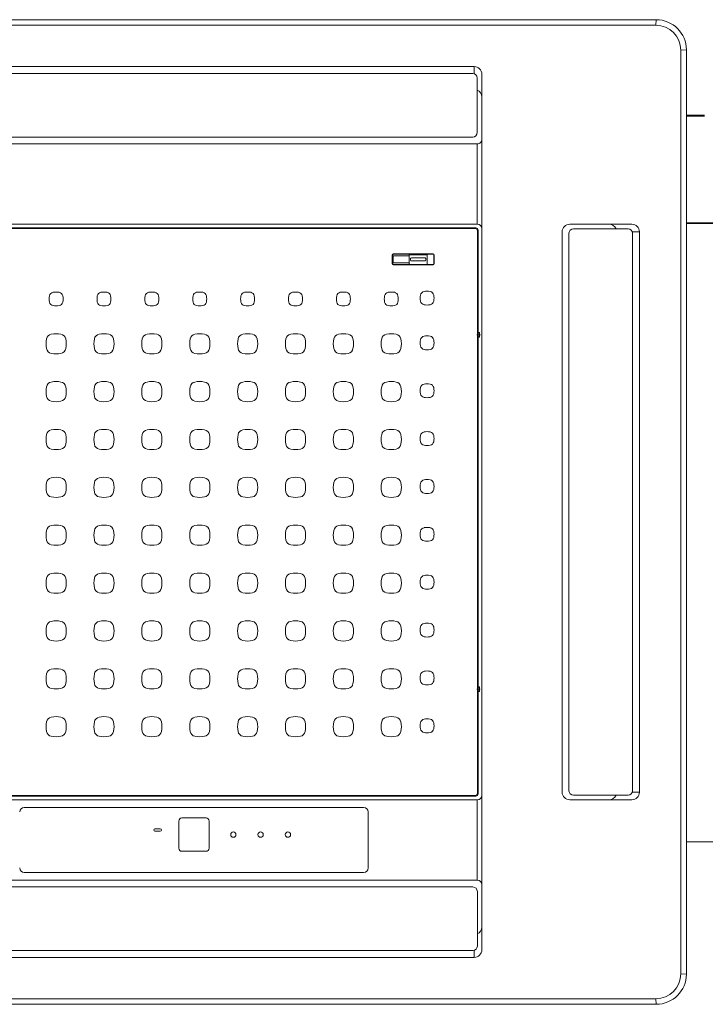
# Model space of a CAD drawing. Header units: inches. Extents: x 382808 to 408593, y -18409 to -9482.
# Tile 428 of 438: x 406678 to 406724, y -15521 to -15456. Entities that reach past the tile are written whole.
import ezdxf

# ---------------------------------------------------------------- set-up
doc = ezdxf.new("R2010")
doc.units = ezdxf.units.IN
doc.header["$LTSCALE"] = 2
doc.header["$MEASUREMENT"] = 0
for name, pattern in [('CENTERLINE', [30, 24, -1.5, 3, -1.5]), ('DASHED', [0.75, 0.5, -0.25]), ('TRIPLE_DASHED', [144.638884, 52.916665, -21.166666, 14.111111, -21.166666, 14.111111, -21.166666])]:
    doc.linetypes.add(name, pattern=pattern)
doc.layers.add('z -CO', color=7, linetype='CONTINUOUS', lineweight=40)

msp = doc.modelspace()

# ---------------------------------------------------------------- linework, layer by layer
at = {"layer": 'z -CO', "color": 7, "linetype": 'Continuous', "lineweight": 15}
for p, q in [((406720.324, -15455.865), (406659.324, -15455.865)), ((406659.324, -15455.865), (406720.324, -15455.865)), ((406659.324, -15455.865), (406720.324, -15455.865)), ((406659.334, -15456.235), (406720.315, -15456.235)), ((406720.315, -15456.235), (406720.324, -15455.865)), ((406721.955, -15457.875), (406722.324, -15457.865)), ((406721.955, -15457.875), (406721.955, -15518.856)), ((406722.324, -15457.865), (406722.324, -15518.865)), ((406721.955, -15518.856), (406722.324, -15518.865)), ((406720.315, -15520.496), (406659.334, -15520.496)), ((406720.315, -15520.496), (406720.324, -15520.865)), ((406720.324, -15520.865), (406659.324, -15520.865))]:
    msp.add_line(p, q, dxfattribs=at)
at = {"layer": 'z -CO', "color": 7, "linetype": 'Continuous', "lineweight": 5}
for p, q in [((406708.324, -15458.965), (406671.327, -15458.965)), ((406671.424, -15459.415), (406708.224, -15459.415)), ((406708.324, -15459.432), (406708.324, -15458.965)), ((406708.824, -15460.965), (406708.824, -15459.465)), ((406708.524, -15459.715), (406708.524, -15463.315)), ((406708.824, -15463.565), (406708.824, -15460.965)), ((406708.524, -15464.065), (406671.124, -15464.065)), ((406671.424, -15463.615), (406708.224, -15463.615)), ((406708.524, -15469.365), (406708.524, -15464.065)), ((406708.824, -15463.765), (406708.824, -15463.565)), ((406708.824, -15469.665), (406708.824, -15463.765)), ((406708.524, -15469.365), (406671.124, -15469.365)), ((406671.224, -15469.615), (406708.424, -15469.615)), ((406671.266, -15469.657), (406708.382, -15469.657)), ((406708.532, -15506.923), (406708.532, -15469.807)), ((406708.574, -15476.515), (406708.574, -15469.765)), ((406708.824, -15507.065), (406708.824, -15469.665)), ((406714.124, -15469.865), (406714.124, -15506.865)), ((406714.574, -15506.765), (406714.574, -15469.965)), ((406718.724, -15469.365), (406714.624, -15469.365)), ((406714.874, -15469.665), (406718.474, -15469.665)), ((406718.774, -15469.865), (406719.224, -15469.865)), ((406718.774, -15506.765), (406718.774, -15469.965)), ((406719.224, -15469.865), (406719.224, -15506.865)), ((406702.902, -15471.405), (406702.902, -15471.975)), ((406702.924, -15471.405), (406702.924, -15471.975)), ((406705.614, -15471.333), (406702.974, -15471.333)), ((406705.614, -15471.355), (406702.974, -15471.355)), ((406702.974, -15471.465), (406702.974, -15471.915)), ((406704.024, -15471.465), (406702.974, -15471.465)), ((406704.024, -15471.915), (406702.974, -15471.915)), ((406704.024, -15472.025), (406704.024, -15471.355)), ((406705.174, -15471.38), (406704.074, -15471.38)), ((406704.124, -15471.74), (406704.124, -15471.64)), ((406705.074, -15471.59), (406704.174, -15471.59)), ((406705.074, -15471.79), (406704.174, -15471.79)), ((406705.124, -15471.74), (406705.124, -15471.64)), ((406705.224, -15472.025), (406705.224, -15471.355)), ((406705.664, -15471.405), (406705.664, -15471.975)), ((406705.686, -15471.405), (406705.686, -15471.975)), ((406705.614, -15472.025), (406702.974, -15472.025)), ((406705.614, -15472.047), (406702.974, -15472.047)), ((406705.174, -15472.02), (406704.074, -15472.02)), ((406708.556, -15476.533), (406708.574, -15476.515)), ((406708.556, -15476.533), (406708.656, -15476.533)), ((406708.556, -15476.797), (406708.556, -15476.533)), ((406708.556, -15476.797), (406708.656, -15476.797)), ((406708.574, -15476.815), (406708.556, -15476.797)), ((406708.574, -15476.515), (406708.674, -15476.515)), ((406708.574, -15499.915), (406708.574, -15476.815)), ((406708.574, -15476.815), (406708.674, -15476.815)), ((406708.674, -15476.515), (406708.656, -15476.533)), ((406708.656, -15476.797), (406708.656, -15476.533)), ((406708.656, -15476.797), (406708.674, -15476.815)), ((406708.674, -15476.815), (406708.674, -15476.515)), ((406708.574, -15499.915), (406708.556, -15499.933)), ((406708.556, -15499.933), (406708.556, -15500.197)), ((406708.556, -15499.933), (406708.656, -15499.933)), ((406708.556, -15500.197), (406708.656, -15500.197)), ((406708.556, -15500.197), (406708.574, -15500.215)), ((406708.574, -15499.915), (406708.674, -15499.915)), ((406708.574, -15500.215), (406708.674, -15500.215)), ((406708.574, -15506.965), (406708.574, -15500.215)), ((406708.656, -15499.933), (406708.674, -15499.915)), ((406708.656, -15499.933), (406708.656, -15500.197)), ((406708.674, -15500.215), (406708.656, -15500.197)), ((406708.674, -15499.915), (406708.674, -15500.215)), ((406718.774, -15506.865), (406719.224, -15506.865)), ((406708.103, -15507.365), (406671.124, -15507.365)), ((406671.224, -15507.115), (406708.424, -15507.115)), ((406671.266, -15507.073), (406708.382, -15507.073)), ((406679.324, -15507.107), (406700.324, -15507.107)), ((406708.524, -15507.365), (406708.103, -15507.365)), ((406708.524, -15507.365), (406708.524, -15512.665)), ((406708.824, -15507.065), (406708.824, -15512.965)), ((406718.724, -15507.365), (406714.624, -15507.365)), ((406714.874, -15507.065), (406718.474, -15507.065)), ((406678.624, -15507.865), (406701.024, -15507.865)), ((406701.324, -15508.165), (406701.324, -15511.865)), ((406688.824, -15510.565), (406688.824, -15508.765)), ((406689.024, -15508.565), (406690.624, -15508.565)), ((406690.824, -15508.765), (406690.824, -15510.565)), ((406687.249, -15509.29), (406687.599, -15509.29)), ((406687.599, -15509.44), (406687.249, -15509.44)), ((406690.624, -15510.765), (406689.024, -15510.765)), ((406701.024, -15512.165), (406678.624, -15512.165)), ((406708.524, -15512.665), (406671.126, -15512.665)), ((406671.426, -15513.12), (406708.226, -15513.12)), ((406708.526, -15513.42), (406708.526, -15517.02)), ((406708.824, -15517.265), (406708.824, -15512.965)), ((406671.426, -15517.32), (406708.226, -15517.32)), ((406708.324, -15517.304), (406708.324, -15517.765)), ((406708.324, -15517.765), (406671.327, -15517.765))]:
    msp.add_line(p, q, dxfattribs=at)
at = {"layer": 'z -CO', "linetype": 'DASHED', "ltscale": 15}
msp.add_line((406971.023, -15461.222), (406722.324, -15462.212), dxfattribs=at)
at = {"layer": 'z -CO', "ltscale": 2}
msp.add_line((406973.964, -15468.322), (406722.324, -15469.312), dxfattribs=at)
at = {"layer": 'z -CO', "color": 7, "linetype": 'CENTERLINE', "lineweight": 5}
for p, q in [((406708.726, -15476.665), (406708.49, -15476.665)), ((406708.718, -15500.065), (406708.482, -15500.065))]:
    msp.add_line(p, q, dxfattribs=at)
at = {"layer": 'z -CO', "linetype": 'TRIPLE_DASHED', "lineweight": 20, "ltscale": 0.1}
msp.add_line((406722.324, -15510.135), (407131.367, -15510.135), dxfattribs=at)
at = {"layer": 'z -CO', "color": 7, "linetype": 'Continuous', "lineweight": 5}
for centre in [(406692.424, -15509.665), (406694.224, -15509.665), (406696.024, -15509.665)]:
    msp.add_circle(centre, 0.175, dxfattribs=at)
at = {"layer": 'z -CO', "color": 7, "linetype": 'Continuous', "lineweight": 15}
for centre, radius, start, end in [((406720.315, -15457.875), 1.64, 0, 90), ((406720.324, -15457.865), 2, 0, 90), ((406720.315, -15518.856), 1.64, 270, 0), ((406720.324, -15518.865), 2, 270.00002, 0)]:
    msp.add_arc(centre, radius, start, end, dxfattribs=at)
at = {"layer": 'z -CO', "color": 7, "linetype": 'Continuous', "lineweight": 5}
for centre, radius, start, end in [((406708.224, -15459.715), 0.3, 0, 90), ((406708.324, -15459.465), 0.5, 0, 89.99998), ((406708.324, -15460.965), 0.5, 0, 66.40684), ((406708.224, -15463.315), 0.3, 270, 0), ((406708.524, -15463.765), 0.3, 269.99998, 0), ((406708.382, -15469.807), 0.15, 0, 90), ((406708.424, -15469.765), 0.15, 0, 90), ((406708.524, -15469.665), 0.3, 0, 90), ((406714.624, -15469.865), 0.5, 90, 180), ((406714.874, -15469.965), 0.3, 90, 180), ((406717.224, -15469.865), 0.5, 23.57818, 90), ((406718.474, -15469.965), 0.3, 0, 90), ((406718.724, -15469.865), 0.5, 0, 90), ((406702.974, -15471.405), 0.072, 90, 180), ((406702.974, -15471.405), 0.05, 90, 180), ((406704.074, -15471.43), 0.05, 90, 180), ((406704.174, -15471.64), 0.05, 90, 180), ((406704.174, -15471.74), 0.05, 180, 270), ((406705.074, -15471.64), 0.05, 0, 90), ((406705.074, -15471.74), 0.05, 270, 0), ((406705.174, -15471.43), 0.05, 0, 90), ((406705.614, -15471.405), 0.072, 0, 90), ((406705.614, -15471.405), 0.05, 0, 90), ((406702.974, -15471.975), 0.072, 180, 270), ((406702.974, -15471.975), 0.05, 180, 270), ((406704.074, -15471.97), 0.05, 180, 270), ((406705.174, -15471.97), 0.05, 270, 0), ((406705.614, -15471.975), 0.05, 270, 0), ((406705.614, -15471.975), 0.072, 270, 0), ((406680.581, -15474.157), 0.3, 101.20264, 168.79736), ((406680.727, -15474.892), 1.05, 78.79736, 101.20264), ((406680.872, -15474.157), 0.3, 11.20264, 78.79736), ((406683.741, -15474.157), 0.3, 101.20264, 168.79736), ((406683.887, -15474.892), 1.05, 78.79736, 101.20264), ((406684.032, -15474.157), 0.3, 11.20264, 78.79736), ((406686.901, -15474.157), 0.3, 101.20264, 168.79736), ((406687.047, -15474.892), 1.05, 78.79736, 101.20264), ((406687.192, -15474.157), 0.3, 11.20264, 78.79736), ((406690.061, -15474.157), 0.3, 101.20264, 168.79736), ((406690.207, -15474.892), 1.05, 78.79736, 101.20264), ((406690.352, -15474.157), 0.3, 11.20264, 78.79736), ((406693.221, -15474.157), 0.3, 101.20264, 168.79736), ((406693.367, -15474.892), 1.05, 78.79736, 101.20264), ((406693.512, -15474.157), 0.3, 11.20264, 78.79736), ((406696.381, -15474.157), 0.3, 101.20264, 168.79736), ((406696.527, -15474.892), 1.05, 78.79736, 101.20264), ((406696.672, -15474.157), 0.3, 11.20264, 78.79736), ((406699.541, -15474.157), 0.3, 101.20264, 168.79736), ((406699.687, -15474.892), 1.05, 78.79736, 101.20264), ((406699.832, -15474.157), 0.3, 11.20264, 78.79736), ((406702.701, -15474.157), 0.3, 101.20264, 168.79736), ((406702.847, -15474.892), 1.05, 78.79736, 101.20264), ((406702.992, -15474.157), 0.3, 11.20264, 78.79736), ((406705.066, -15474.099), 0.3, 101.20264, 168.79736), ((406705.211, -15474.834), 1.05, 78.79736, 101.20264), ((406705.357, -15474.099), 0.3, 11.20264, 78.79736), ((406681.317, -15474.302), 1.05, 168.79736, 191.20264), ((406680.581, -15474.448), 0.3, 191.20264, 258.79736), ((406680.872, -15474.448), 0.3, 281.20264, 348.79736), ((406680.137, -15474.302), 1.05, 348.79736, 11.20264), ((406684.477, -15474.302), 1.05, 168.79736, 191.20264), ((406683.741, -15474.448), 0.3, 191.20264, 258.79736), ((406684.032, -15474.448), 0.3, 281.20264, 348.79736), ((406683.297, -15474.302), 1.05, 348.79736, 11.20264), ((406687.637, -15474.302), 1.05, 168.79736, 191.20264), ((406686.901, -15474.448), 0.3, 191.20264, 258.79736), ((406687.192, -15474.448), 0.3, 281.20264, 348.79736), ((406686.457, -15474.302), 1.05, 348.79736, 11.20264), ((406690.797, -15474.302), 1.05, 168.79736, 191.20264), ((406690.061, -15474.448), 0.3, 191.20264, 258.79736), ((406690.352, -15474.448), 0.3, 281.20264, 348.79736), ((406689.617, -15474.302), 1.05, 348.79736, 11.20264), ((406693.957, -15474.302), 1.05, 168.79736, 191.20264), ((406693.221, -15474.448), 0.3, 191.20264, 258.79736), ((406693.512, -15474.448), 0.3, 281.20264, 348.79736), ((406692.777, -15474.302), 1.05, 348.79736, 11.20264), ((406697.117, -15474.302), 1.05, 168.79736, 191.20264), ((406696.381, -15474.448), 0.3, 191.20264, 258.79736), ((406696.672, -15474.448), 0.3, 281.20264, 348.79736), ((406695.937, -15474.302), 1.05, 348.79736, 11.20264), ((406700.277, -15474.302), 1.05, 168.79736, 191.20264), ((406699.541, -15474.448), 0.3, 191.20264, 258.79736), ((406699.832, -15474.448), 0.3, 281.20264, 348.79736), ((406699.097, -15474.302), 1.05, 348.79736, 11.20264), ((406703.437, -15474.302), 1.05, 168.79736, 191.20264), ((406702.701, -15474.448), 0.3, 191.20264, 258.79736), ((406702.992, -15474.448), 0.3, 281.20264, 348.79736), ((406702.257, -15474.302), 1.05, 348.79736, 11.20264), ((406705.801, -15474.244), 1.05, 168.79736, 191.20264), ((406705.066, -15474.39), 0.3, 191.20264, 258.79736), ((406705.357, -15474.39), 0.3, 281.20264, 348.79736), ((406704.621, -15474.244), 1.05, 348.79736, 11.20264), ((406680.727, -15473.712), 1.05, 258.79736, 281.20264), ((406683.887, -15473.712), 1.05, 258.79736, 281.20264), ((406687.047, -15473.712), 1.05, 258.79736, 281.20264), ((406690.207, -15473.712), 1.05, 258.79736, 281.20264), ((406693.367, -15473.712), 1.05, 258.79736, 281.20264), ((406696.527, -15473.712), 1.05, 258.79736, 281.20264), ((406699.687, -15473.712), 1.05, 258.79736, 281.20264), ((406702.847, -15473.712), 1.05, 258.79736, 281.20264), ((406705.211, -15473.654), 1.05, 258.79736, 281.20264), ((406681.708, -15477.257), 1.646, 168.83023, 191.16977), ((406680.485, -15477.016), 0.4, 101.16977, 168.83023), ((406680.727, -15478.239), 1.646, 78.83023, 101.16977), ((406680.968, -15477.016), 0.4, 11.16977, 78.83023), ((406679.745, -15477.257), 1.646, 348.83023, 11.16977), ((406684.868, -15477.257), 1.646, 168.83023, 191.16977), ((406683.645, -15477.016), 0.4, 101.16977, 168.83023), ((406683.887, -15478.239), 1.646, 78.83023, 101.16977), ((406684.128, -15477.016), 0.4, 11.16977, 78.83023), ((406682.905, -15477.257), 1.646, 348.83023, 11.16977), ((406688.028, -15477.257), 1.646, 168.83023, 191.16977), ((406686.805, -15477.016), 0.4, 101.16977, 168.83023), ((406687.047, -15478.239), 1.646, 78.83023, 101.16977), ((406687.288, -15477.016), 0.4, 11.16977, 78.83023), ((406686.065, -15477.257), 1.646, 348.83023, 11.16977), ((406691.188, -15477.257), 1.646, 168.83023, 191.16977), ((406689.965, -15477.016), 0.4, 101.16977, 168.83023), ((406690.207, -15478.239), 1.646, 78.83023, 101.16977), ((406690.448, -15477.016), 0.4, 11.16977, 78.83023), ((406689.225, -15477.257), 1.646, 348.83023, 11.16977), ((406694.348, -15477.257), 1.646, 168.83023, 191.16977), ((406693.125, -15477.016), 0.4, 101.16977, 168.83023), ((406693.367, -15478.239), 1.646, 78.83023, 101.16977), ((406693.608, -15477.016), 0.4, 11.16977, 78.83023), ((406692.385, -15477.257), 1.646, 348.83023, 11.16977), ((406697.508, -15477.257), 1.646, 168.83023, 191.16977), ((406696.285, -15477.016), 0.4, 101.16977, 168.83023), ((406696.527, -15478.239), 1.646, 78.83023, 101.16977), ((406696.768, -15477.016), 0.4, 11.16977, 78.83023), ((406695.545, -15477.257), 1.646, 348.83023, 11.16977), ((406700.668, -15477.257), 1.646, 168.83023, 191.16977), ((406699.445, -15477.016), 0.4, 101.16977, 168.83023), ((406699.687, -15478.239), 1.646, 78.83023, 101.16977), ((406699.928, -15477.016), 0.4, 11.16977, 78.83023), ((406698.705, -15477.257), 1.646, 348.83023, 11.16977), ((406703.828, -15477.257), 1.646, 168.83023, 191.16977), ((406702.605, -15477.016), 0.4, 101.16977, 168.83023), ((406702.847, -15478.239), 1.646, 78.83023, 101.16977), ((406703.088, -15477.016), 0.4, 11.16977, 78.83023), ((406701.865, -15477.257), 1.646, 348.83023, 11.16977), ((406705.801, -15477.199), 1.05, 168.79736, 191.20264), ((406705.066, -15477.054), 0.3, 101.20264, 168.79736), ((406705.211, -15477.789), 1.05, 78.79736, 101.20264), ((406705.357, -15477.054), 0.3, 11.20264, 78.79736), ((406704.621, -15477.199), 1.05, 348.79736, 11.20264), ((406680.485, -15477.499), 0.4, 191.16977, 258.83023), ((406680.968, -15477.499), 0.4, 281.16977, 348.83023), ((406683.645, -15477.499), 0.4, 191.16977, 258.83023), ((406684.128, -15477.499), 0.4, 281.16977, 348.83023), ((406686.805, -15477.499), 0.4, 191.16977, 258.83023), ((406687.288, -15477.499), 0.4, 281.16977, 348.83023), ((406689.965, -15477.499), 0.4, 191.16977, 258.83023), ((406690.448, -15477.499), 0.4, 281.16977, 348.83023), ((406693.125, -15477.499), 0.4, 191.16977, 258.83023), ((406693.608, -15477.499), 0.4, 281.16977, 348.83023), ((406696.285, -15477.499), 0.4, 191.16977, 258.83023), ((406696.768, -15477.499), 0.4, 281.16977, 348.83023), ((406699.445, -15477.499), 0.4, 191.16977, 258.83023), ((406699.928, -15477.499), 0.4, 281.16977, 348.83023), ((406702.605, -15477.499), 0.4, 191.16977, 258.83023), ((406703.088, -15477.499), 0.4, 281.16977, 348.83023), ((406705.066, -15477.345), 0.3, 191.20264, 258.79736), ((406705.211, -15476.609), 1.05, 258.79736, 281.20264), ((406705.357, -15477.345), 0.3, 281.20264, 348.79736), ((406680.727, -15476.276), 1.646, 258.83023, 281.16977), ((406683.887, -15476.276), 1.646, 258.83023, 281.16977), ((406687.047, -15476.276), 1.646, 258.83023, 281.16977), ((406690.207, -15476.276), 1.646, 258.83023, 281.16977), ((406693.367, -15476.276), 1.646, 258.83023, 281.16977), ((406696.527, -15476.276), 1.646, 258.83023, 281.16977), ((406699.687, -15476.276), 1.646, 258.83023, 281.16977), ((406702.847, -15476.276), 1.646, 258.83023, 281.16977), ((406680.727, -15481.399), 1.646, 78.83023, 101.16977), ((406683.887, -15481.399), 1.646, 78.83023, 101.16977), ((406687.047, -15481.399), 1.646, 78.83023, 101.16977), ((406690.207, -15481.399), 1.646, 78.83023, 101.16977), ((406693.367, -15481.399), 1.646, 78.83023, 101.16977), ((406696.527, -15481.399), 1.646, 78.83023, 101.16977), ((406699.687, -15481.399), 1.646, 78.83023, 101.16977), ((406702.847, -15481.399), 1.646, 78.83023, 101.16977), ((406681.708, -15480.417), 1.646, 168.83023, 191.16977), ((406680.485, -15480.176), 0.4, 101.16977, 168.83023), ((406680.968, -15480.176), 0.4, 11.16977, 78.83023), ((406679.745, -15480.417), 1.646, 348.83023, 11.16977), ((406684.868, -15480.417), 1.646, 168.83023, 191.16977), ((406683.645, -15480.176), 0.4, 101.16977, 168.83023), ((406684.128, -15480.176), 0.4, 11.16977, 78.83023), ((406682.905, -15480.417), 1.646, 348.83023, 11.16977), ((406688.028, -15480.417), 1.646, 168.83023, 191.16977), ((406686.805, -15480.176), 0.4, 101.16977, 168.83023), ((406687.288, -15480.176), 0.4, 11.16977, 78.83023), ((406686.065, -15480.417), 1.646, 348.83023, 11.16977), ((406691.188, -15480.417), 1.646, 168.83023, 191.16977), ((406689.965, -15480.176), 0.4, 101.16977, 168.83023), ((406690.448, -15480.176), 0.4, 11.16977, 78.83023), ((406689.225, -15480.417), 1.646, 348.83023, 11.16977), ((406694.348, -15480.417), 1.646, 168.83023, 191.16977), ((406693.125, -15480.176), 0.4, 101.16977, 168.83023), ((406693.608, -15480.176), 0.4, 11.16977, 78.83023), ((406692.385, -15480.417), 1.646, 348.83023, 11.16977), ((406697.508, -15480.417), 1.646, 168.83023, 191.16977), ((406696.285, -15480.176), 0.4, 101.16977, 168.83023), ((406696.768, -15480.176), 0.4, 11.16977, 78.83023), ((406695.545, -15480.417), 1.646, 348.83023, 11.16977), ((406700.668, -15480.417), 1.646, 168.83023, 191.16977), ((406699.445, -15480.176), 0.4, 101.16977, 168.83023), ((406699.928, -15480.176), 0.4, 11.16977, 78.83023), ((406698.705, -15480.417), 1.646, 348.83023, 11.16977), ((406703.828, -15480.417), 1.646, 168.83023, 191.16977), ((406702.605, -15480.176), 0.4, 101.16977, 168.83023), ((406703.088, -15480.176), 0.4, 11.16977, 78.83023), ((406701.865, -15480.417), 1.646, 348.83023, 11.16977), ((406705.801, -15480.359), 1.05, 168.79736, 191.20264), ((406705.066, -15480.214), 0.3, 101.20264, 168.79736), ((406705.211, -15480.949), 1.05, 78.79736, 101.20264), ((406705.357, -15480.214), 0.3, 11.20264, 78.79736), ((406704.621, -15480.359), 1.05, 348.79736, 11.20264), ((406680.485, -15480.659), 0.4, 191.16977, 258.83023), ((406680.727, -15479.436), 1.646, 258.83023, 281.16977), ((406680.968, -15480.659), 0.4, 281.16977, 348.83023), ((406683.645, -15480.659), 0.4, 191.16977, 258.83023), ((406683.887, -15479.436), 1.646, 258.83023, 281.16977), ((406684.128, -15480.659), 0.4, 281.16977, 348.83023), ((406686.805, -15480.659), 0.4, 191.16977, 258.83023), ((406687.047, -15479.436), 1.646, 258.83023, 281.16977), ((406687.288, -15480.659), 0.4, 281.16977, 348.83023), ((406689.965, -15480.659), 0.4, 191.16977, 258.83023), ((406690.207, -15479.436), 1.646, 258.83023, 281.16977), ((406690.448, -15480.659), 0.4, 281.16977, 348.83023), ((406693.125, -15480.659), 0.4, 191.16977, 258.83023), ((406693.367, -15479.436), 1.646, 258.83023, 281.16977), ((406693.608, -15480.659), 0.4, 281.16977, 348.83023), ((406696.285, -15480.659), 0.4, 191.16977, 258.83023), ((406696.527, -15479.436), 1.646, 258.83023, 281.16977), ((406696.768, -15480.659), 0.4, 281.16977, 348.83023), ((406699.445, -15480.659), 0.4, 191.16977, 258.83023), ((406699.687, -15479.436), 1.646, 258.83023, 281.16977), ((406699.928, -15480.659), 0.4, 281.16977, 348.83023), ((406702.605, -15480.659), 0.4, 191.16977, 258.83023), ((406702.847, -15479.436), 1.646, 258.83023, 281.16977), ((406703.088, -15480.659), 0.4, 281.16977, 348.83023), ((406705.066, -15480.505), 0.3, 191.20264, 258.79736), ((406705.211, -15479.769), 1.05, 258.79736, 281.20264), ((406705.357, -15480.505), 0.3, 281.20264, 348.79736), ((406680.485, -15483.336), 0.4, 101.16977, 168.83023), ((406680.727, -15484.559), 1.646, 78.83023, 101.16977), ((406680.968, -15483.336), 0.4, 11.16977, 78.83023), ((406683.645, -15483.336), 0.4, 101.16977, 168.83023), ((406683.887, -15484.559), 1.646, 78.83023, 101.16977), ((406684.128, -15483.336), 0.4, 11.16977, 78.83023), ((406686.805, -15483.336), 0.4, 101.16977, 168.83023), ((406687.047, -15484.559), 1.646, 78.83023, 101.16977), ((406687.288, -15483.336), 0.4, 11.16977, 78.83023), ((406689.965, -15483.336), 0.4, 101.16977, 168.83023), ((406690.207, -15484.559), 1.646, 78.83023, 101.16977), ((406690.448, -15483.336), 0.4, 11.16977, 78.83023), ((406693.125, -15483.336), 0.4, 101.16977, 168.83023), ((406693.367, -15484.559), 1.646, 78.83023, 101.16977), ((406693.608, -15483.336), 0.4, 11.16977, 78.83023), ((406696.285, -15483.336), 0.4, 101.16977, 168.83023), ((406696.527, -15484.559), 1.646, 78.83023, 101.16977), ((406696.768, -15483.336), 0.4, 11.16977, 78.83023), ((406699.445, -15483.336), 0.4, 101.16977, 168.83023), ((406699.687, -15484.559), 1.646, 78.83023, 101.16977), ((406699.928, -15483.336), 0.4, 11.16977, 78.83023), ((406702.605, -15483.336), 0.4, 101.16977, 168.83023), ((406702.847, -15484.559), 1.646, 78.83023, 101.16977), ((406703.088, -15483.336), 0.4, 11.16977, 78.83023), ((406681.708, -15483.577), 1.646, 168.83023, 191.16977), ((406679.745, -15483.577), 1.646, 348.83023, 11.16977), ((406684.868, -15483.577), 1.646, 168.83023, 191.16977), ((406682.905, -15483.577), 1.646, 348.83023, 11.16977), ((406688.028, -15483.577), 1.646, 168.83023, 191.16977), ((406686.065, -15483.577), 1.646, 348.83023, 11.16977), ((406691.188, -15483.577), 1.646, 168.83023, 191.16977), ((406689.225, -15483.577), 1.646, 348.83023, 11.16977), ((406694.348, -15483.577), 1.646, 168.83023, 191.16977), ((406692.385, -15483.577), 1.646, 348.83023, 11.16977), ((406697.508, -15483.577), 1.646, 168.83023, 191.16977), ((406695.545, -15483.577), 1.646, 348.83023, 11.16977), ((406700.668, -15483.577), 1.646, 168.83023, 191.16977), ((406698.705, -15483.577), 1.646, 348.83023, 11.16977), ((406703.828, -15483.577), 1.646, 168.83023, 191.16977), ((406701.865, -15483.577), 1.646, 348.83023, 11.16977), ((406705.801, -15483.519), 1.05, 168.79736, 191.20264), ((406705.066, -15483.374), 0.3, 101.20264, 168.79736), ((406705.211, -15484.109), 1.05, 78.79736, 101.20264), ((406705.357, -15483.374), 0.3, 11.20264, 78.79736), ((406704.621, -15483.519), 1.05, 348.79736, 11.20264), ((406680.485, -15483.819), 0.4, 191.16977, 258.83023), ((406680.727, -15482.596), 1.646, 258.83023, 281.16977), ((406680.968, -15483.819), 0.4, 281.16977, 348.83023), ((406683.645, -15483.819), 0.4, 191.16977, 258.83023), ((406683.887, -15482.596), 1.646, 258.83023, 281.16977), ((406684.128, -15483.819), 0.4, 281.16977, 348.83023), ((406686.805, -15483.819), 0.4, 191.16977, 258.83023), ((406687.047, -15482.596), 1.646, 258.83023, 281.16977), ((406687.288, -15483.819), 0.4, 281.16977, 348.83023), ((406689.965, -15483.819), 0.4, 191.16977, 258.83023), ((406690.207, -15482.596), 1.646, 258.83023, 281.16977), ((406690.448, -15483.819), 0.4, 281.16977, 348.83023), ((406693.125, -15483.819), 0.4, 191.16977, 258.83023), ((406693.367, -15482.596), 1.646, 258.83023, 281.16977), ((406693.608, -15483.819), 0.4, 281.16977, 348.83023), ((406696.285, -15483.819), 0.4, 191.16977, 258.83023), ((406696.527, -15482.596), 1.646, 258.83023, 281.16977), ((406696.768, -15483.819), 0.4, 281.16977, 348.83023), ((406699.445, -15483.819), 0.4, 191.16977, 258.83023), ((406699.687, -15482.596), 1.646, 258.83023, 281.16977), ((406699.928, -15483.819), 0.4, 281.16977, 348.83023), ((406702.605, -15483.819), 0.4, 191.16977, 258.83023), ((406702.847, -15482.596), 1.646, 258.83023, 281.16977), ((406703.088, -15483.819), 0.4, 281.16977, 348.83023), ((406705.066, -15483.665), 0.3, 191.20264, 258.79736), ((406705.211, -15482.929), 1.05, 258.79736, 281.20264), ((406705.357, -15483.665), 0.3, 281.20264, 348.79736), ((406680.485, -15486.496), 0.4, 101.16977, 168.83023), ((406680.727, -15487.719), 1.646, 78.83023, 101.16977), ((406680.968, -15486.496), 0.4, 11.16977, 78.83023), ((406683.645, -15486.496), 0.4, 101.16977, 168.83023), ((406683.887, -15487.719), 1.646, 78.83023, 101.16977), ((406684.128, -15486.496), 0.4, 11.16977, 78.83023), ((406686.805, -15486.496), 0.4, 101.16977, 168.83023), ((406687.047, -15487.719), 1.646, 78.83023, 101.16977), ((406687.288, -15486.496), 0.4, 11.16977, 78.83023), ((406689.965, -15486.496), 0.4, 101.16977, 168.83023), ((406690.207, -15487.719), 1.646, 78.83023, 101.16977), ((406690.448, -15486.496), 0.4, 11.16977, 78.83023), ((406693.125, -15486.496), 0.4, 101.16977, 168.83023), ((406693.367, -15487.719), 1.646, 78.83023, 101.16977), ((406693.608, -15486.496), 0.4, 11.16977, 78.83023), ((406696.285, -15486.496), 0.4, 101.16977, 168.83023), ((406696.527, -15487.719), 1.646, 78.83023, 101.16977), ((406696.768, -15486.496), 0.4, 11.16977, 78.83023), ((406699.445, -15486.496), 0.4, 101.16977, 168.83023), ((406699.687, -15487.719), 1.646, 78.83023, 101.16977), ((406699.928, -15486.496), 0.4, 11.16977, 78.83023), ((406702.605, -15486.496), 0.4, 101.16977, 168.83023), ((406702.847, -15487.719), 1.646, 78.83023, 101.16977), ((406703.088, -15486.496), 0.4, 11.16977, 78.83023), ((406705.066, -15486.534), 0.3, 101.20264, 168.79736), ((406705.211, -15487.269), 1.05, 78.79736, 101.20264), ((406705.357, -15486.534), 0.3, 11.20264, 78.79736), ((406681.708, -15486.737), 1.646, 168.83023, 191.16977), ((406679.745, -15486.737), 1.646, 348.83023, 11.16977), ((406684.868, -15486.737), 1.646, 168.83023, 191.16977), ((406682.905, -15486.737), 1.646, 348.83023, 11.16977), ((406688.028, -15486.737), 1.646, 168.83023, 191.16977), ((406686.065, -15486.737), 1.646, 348.83023, 11.16977), ((406691.188, -15486.737), 1.646, 168.83023, 191.16977), ((406689.225, -15486.737), 1.646, 348.83023, 11.16977), ((406694.348, -15486.737), 1.646, 168.83023, 191.16977), ((406692.385, -15486.737), 1.646, 348.83023, 11.16977), ((406697.508, -15486.737), 1.646, 168.83023, 191.16977), ((406695.545, -15486.737), 1.646, 348.83023, 11.16977), ((406700.668, -15486.737), 1.646, 168.83023, 191.16977), ((406698.705, -15486.737), 1.646, 348.83023, 11.16977), ((406703.828, -15486.737), 1.646, 168.83023, 191.16977), ((406701.865, -15486.737), 1.646, 348.83023, 11.16977), ((406705.801, -15486.679), 1.05, 168.79736, 191.20264), ((406705.066, -15486.825), 0.3, 191.20264, 258.79736), ((406705.357, -15486.825), 0.3, 281.20264, 348.79736), ((406704.621, -15486.679), 1.05, 348.79736, 11.20264), ((406680.485, -15486.979), 0.4, 191.16977, 258.83023), ((406680.727, -15485.756), 1.646, 258.83023, 281.16977), ((406680.968, -15486.979), 0.4, 281.16977, 348.83023), ((406683.645, -15486.979), 0.4, 191.16977, 258.83023), ((406683.887, -15485.756), 1.646, 258.83023, 281.16977), ((406684.128, -15486.979), 0.4, 281.16977, 348.83023), ((406686.805, -15486.979), 0.4, 191.16977, 258.83023), ((406687.047, -15485.756), 1.646, 258.83023, 281.16977), ((406687.288, -15486.979), 0.4, 281.16977, 348.83023), ((406689.965, -15486.979), 0.4, 191.16977, 258.83023), ((406690.207, -15485.756), 1.646, 258.83023, 281.16977), ((406690.448, -15486.979), 0.4, 281.16977, 348.83023), ((406693.125, -15486.979), 0.4, 191.16977, 258.83023), ((406693.367, -15485.756), 1.646, 258.83023, 281.16977), ((406693.608, -15486.979), 0.4, 281.16977, 348.83023), ((406696.285, -15486.979), 0.4, 191.16977, 258.83023), ((406696.527, -15485.756), 1.646, 258.83023, 281.16977), ((406696.768, -15486.979), 0.4, 281.16977, 348.83023), ((406699.445, -15486.979), 0.4, 191.16977, 258.83023), ((406699.687, -15485.756), 1.646, 258.83023, 281.16977), ((406699.928, -15486.979), 0.4, 281.16977, 348.83023), ((406702.605, -15486.979), 0.4, 191.16977, 258.83023), ((406702.847, -15485.756), 1.646, 258.83023, 281.16977), ((406703.088, -15486.979), 0.4, 281.16977, 348.83023), ((406705.211, -15486.089), 1.05, 258.79736, 281.20264), ((406680.485, -15489.656), 0.4, 101.16977, 168.83023), ((406680.727, -15490.879), 1.646, 78.83023, 101.16977), ((406680.968, -15489.656), 0.4, 11.16977, 78.83023), ((406683.645, -15489.656), 0.4, 101.16977, 168.83023), ((406683.887, -15490.879), 1.646, 78.83023, 101.16977), ((406684.128, -15489.656), 0.4, 11.16977, 78.83023), ((406686.805, -15489.656), 0.4, 101.16977, 168.83023), ((406687.047, -15490.879), 1.646, 78.83023, 101.16977), ((406687.288, -15489.656), 0.4, 11.16977, 78.83023), ((406689.965, -15489.656), 0.4, 101.16977, 168.83023), ((406690.207, -15490.879), 1.646, 78.83023, 101.16977), ((406690.448, -15489.656), 0.4, 11.16977, 78.83023), ((406693.125, -15489.656), 0.4, 101.16977, 168.83023), ((406693.367, -15490.879), 1.646, 78.83023, 101.16977), ((406693.608, -15489.656), 0.4, 11.16977, 78.83023), ((406696.285, -15489.656), 0.4, 101.16977, 168.83023), ((406696.527, -15490.879), 1.646, 78.83023, 101.16977), ((406696.768, -15489.656), 0.4, 11.16977, 78.83023), ((406699.445, -15489.656), 0.4, 101.16977, 168.83023), ((406699.687, -15490.879), 1.646, 78.83023, 101.16977), ((406699.928, -15489.656), 0.4, 11.16977, 78.83023), ((406702.605, -15489.656), 0.4, 101.16977, 168.83023), ((406702.847, -15490.879), 1.646, 78.83023, 101.16977), ((406703.088, -15489.656), 0.4, 11.16977, 78.83023), ((406705.066, -15489.694), 0.3, 101.20264, 168.79736), ((406705.211, -15490.429), 1.05, 78.79736, 101.20264), ((406705.357, -15489.694), 0.3, 11.20264, 78.79736), ((406681.708, -15489.897), 1.646, 168.83023, 191.16977), ((406679.745, -15489.897), 1.646, 348.83023, 11.16977), ((406684.868, -15489.897), 1.646, 168.83023, 191.16977), ((406682.905, -15489.897), 1.646, 348.83023, 11.16977), ((406688.028, -15489.897), 1.646, 168.83023, 191.16977), ((406686.065, -15489.897), 1.646, 348.83023, 11.16977), ((406691.188, -15489.897), 1.646, 168.83023, 191.16977), ((406689.225, -15489.897), 1.646, 348.83023, 11.16977), ((406694.348, -15489.897), 1.646, 168.83023, 191.16977), ((406692.385, -15489.897), 1.646, 348.83023, 11.16977), ((406697.508, -15489.897), 1.646, 168.83023, 191.16977), ((406695.545, -15489.897), 1.646, 348.83023, 11.16977), ((406700.668, -15489.897), 1.646, 168.83023, 191.16977), ((406698.705, -15489.897), 1.646, 348.83023, 11.16977), ((406703.828, -15489.897), 1.646, 168.83023, 191.16977), ((406701.865, -15489.897), 1.646, 348.83023, 11.16977), ((406705.801, -15489.839), 1.05, 168.79736, 191.20264), ((406705.066, -15489.985), 0.3, 191.20264, 258.79736), ((406705.357, -15489.985), 0.3, 281.20264, 348.79736), ((406704.621, -15489.839), 1.05, 348.79736, 11.20264), ((406680.485, -15490.139), 0.4, 191.16977, 258.83023), ((406680.727, -15488.916), 1.646, 258.83023, 281.16977), ((406680.968, -15490.139), 0.4, 281.16977, 348.83023), ((406683.645, -15490.139), 0.4, 191.16977, 258.83023), ((406683.887, -15488.916), 1.646, 258.83023, 281.16977), ((406684.128, -15490.139), 0.4, 281.16977, 348.83023), ((406686.805, -15490.139), 0.4, 191.16977, 258.83023), ((406687.047, -15488.916), 1.646, 258.83023, 281.16977), ((406687.288, -15490.139), 0.4, 281.16977, 348.83023), ((406689.965, -15490.139), 0.4, 191.16977, 258.83023), ((406690.207, -15488.916), 1.646, 258.83023, 281.16977), ((406690.448, -15490.139), 0.4, 281.16977, 348.83023), ((406693.125, -15490.139), 0.4, 191.16977, 258.83023), ((406693.367, -15488.916), 1.646, 258.83023, 281.16977), ((406693.608, -15490.139), 0.4, 281.16977, 348.83023), ((406696.285, -15490.139), 0.4, 191.16977, 258.83023), ((406696.527, -15488.916), 1.646, 258.83023, 281.16977), ((406696.768, -15490.139), 0.4, 281.16977, 348.83023), ((406699.445, -15490.139), 0.4, 191.16977, 258.83023), ((406699.687, -15488.916), 1.646, 258.83023, 281.16977), ((406699.928, -15490.139), 0.4, 281.16977, 348.83023), ((406702.605, -15490.139), 0.4, 191.16977, 258.83023), ((406702.847, -15488.916), 1.646, 258.83023, 281.16977), ((406703.088, -15490.139), 0.4, 281.16977, 348.83023), ((406705.211, -15489.249), 1.05, 258.79736, 281.20264), ((406681.708, -15493.057), 1.646, 168.83023, 191.16977), ((406680.485, -15492.816), 0.4, 101.16977, 168.83023), ((406680.727, -15494.039), 1.646, 78.83023, 101.16977), ((406680.968, -15492.816), 0.4, 11.16977, 78.83023), ((406679.745, -15493.057), 1.646, 348.83023, 11.16977), ((406684.868, -15493.057), 1.646, 168.83023, 191.16977), ((406683.645, -15492.816), 0.4, 101.16977, 168.83023), ((406683.887, -15494.039), 1.646, 78.83023, 101.16977), ((406684.128, -15492.816), 0.4, 11.16977, 78.83023), ((406682.905, -15493.057), 1.646, 348.83023, 11.16977), ((406688.028, -15493.057), 1.646, 168.83023, 191.16977), ((406686.805, -15492.816), 0.4, 101.16977, 168.83023), ((406687.047, -15494.039), 1.646, 78.83023, 101.16977), ((406687.288, -15492.816), 0.4, 11.16977, 78.83023), ((406686.065, -15493.057), 1.646, 348.83023, 11.16977), ((406691.188, -15493.057), 1.646, 168.83023, 191.16977), ((406689.965, -15492.816), 0.4, 101.16977, 168.83023), ((406690.207, -15494.039), 1.646, 78.83023, 101.16977), ((406690.448, -15492.816), 0.4, 11.16977, 78.83023), ((406689.225, -15493.057), 1.646, 348.83023, 11.16977), ((406694.348, -15493.057), 1.646, 168.83023, 191.16977), ((406693.125, -15492.816), 0.4, 101.16977, 168.83023), ((406693.367, -15494.039), 1.646, 78.83023, 101.16977), ((406693.608, -15492.816), 0.4, 11.16977, 78.83023), ((406692.385, -15493.057), 1.646, 348.83023, 11.16977), ((406697.508, -15493.057), 1.646, 168.83023, 191.16977), ((406696.285, -15492.816), 0.4, 101.16977, 168.83023), ((406696.527, -15494.039), 1.646, 78.83023, 101.16977), ((406696.768, -15492.816), 0.4, 11.16977, 78.83023), ((406695.545, -15493.057), 1.646, 348.83023, 11.16977), ((406700.668, -15493.057), 1.646, 168.83023, 191.16977), ((406699.445, -15492.816), 0.4, 101.16977, 168.83023), ((406699.687, -15494.039), 1.646, 78.83023, 101.16977), ((406699.928, -15492.816), 0.4, 11.16977, 78.83023), ((406698.705, -15493.057), 1.646, 348.83023, 11.16977), ((406703.828, -15493.057), 1.646, 168.83023, 191.16977), ((406702.605, -15492.816), 0.4, 101.16977, 168.83023), ((406702.847, -15494.039), 1.646, 78.83023, 101.16977), ((406703.088, -15492.816), 0.4, 11.16977, 78.83023), ((406701.865, -15493.057), 1.646, 348.83023, 11.16977), ((406705.066, -15492.854), 0.3, 101.20264, 168.79736), ((406705.211, -15493.589), 1.05, 78.79736, 101.20264), ((406705.357, -15492.854), 0.3, 11.20264, 78.79736), ((406680.485, -15493.299), 0.4, 191.16977, 258.83023), ((406680.968, -15493.299), 0.4, 281.16977, 348.83023), ((406683.645, -15493.299), 0.4, 191.16977, 258.83023), ((406684.128, -15493.299), 0.4, 281.16977, 348.83023), ((406686.805, -15493.299), 0.4, 191.16977, 258.83023), ((406687.288, -15493.299), 0.4, 281.16977, 348.83023), ((406689.965, -15493.299), 0.4, 191.16977, 258.83023), ((406690.448, -15493.299), 0.4, 281.16977, 348.83023), ((406693.125, -15493.299), 0.4, 191.16977, 258.83023), ((406693.608, -15493.299), 0.4, 281.16977, 348.83023), ((406696.285, -15493.299), 0.4, 191.16977, 258.83023), ((406696.768, -15493.299), 0.4, 281.16977, 348.83023), ((406699.445, -15493.299), 0.4, 191.16977, 258.83023), ((406699.928, -15493.299), 0.4, 281.16977, 348.83023), ((406702.605, -15493.299), 0.4, 191.16977, 258.83023), ((406703.088, -15493.299), 0.4, 281.16977, 348.83023), ((406705.801, -15492.999), 1.05, 168.79736, 191.20264), ((406705.066, -15493.145), 0.3, 191.20264, 258.79736), ((406705.357, -15493.145), 0.3, 281.20264, 348.79736), ((406704.621, -15492.999), 1.05, 348.79736, 11.20264), ((406680.727, -15492.076), 1.646, 258.83023, 281.16977), ((406683.887, -15492.076), 1.646, 258.83023, 281.16977), ((406687.047, -15492.076), 1.646, 258.83023, 281.16977), ((406690.207, -15492.076), 1.646, 258.83023, 281.16977), ((406693.367, -15492.076), 1.646, 258.83023, 281.16977), ((406696.527, -15492.076), 1.646, 258.83023, 281.16977), ((406699.687, -15492.076), 1.646, 258.83023, 281.16977), ((406702.847, -15492.076), 1.646, 258.83023, 281.16977), ((406705.211, -15492.409), 1.05, 258.79736, 281.20264), ((406681.708, -15496.217), 1.646, 168.83023, 191.16977), ((406680.485, -15495.976), 0.4, 101.16977, 168.83023), ((406680.727, -15497.199), 1.646, 78.83023, 101.16977), ((406680.968, -15495.976), 0.4, 11.16977, 78.83023), ((406679.745, -15496.217), 1.646, 348.83023, 11.16977), ((406684.868, -15496.217), 1.646, 168.83023, 191.16977), ((406683.645, -15495.976), 0.4, 101.16977, 168.83023), ((406683.887, -15497.199), 1.646, 78.83023, 101.16977), ((406684.128, -15495.976), 0.4, 11.16977, 78.83023), ((406682.905, -15496.217), 1.646, 348.83023, 11.16977), ((406688.028, -15496.217), 1.646, 168.83023, 191.16977), ((406686.805, -15495.976), 0.4, 101.16977, 168.83023), ((406687.047, -15497.199), 1.646, 78.83023, 101.16977), ((406687.288, -15495.976), 0.4, 11.16977, 78.83023), ((406686.065, -15496.217), 1.646, 348.83023, 11.16977), ((406691.188, -15496.217), 1.646, 168.83023, 191.16977), ((406689.965, -15495.976), 0.4, 101.16977, 168.83023), ((406690.207, -15497.199), 1.646, 78.83023, 101.16977), ((406690.448, -15495.976), 0.4, 11.16977, 78.83023), ((406689.225, -15496.217), 1.646, 348.83023, 11.16977), ((406694.348, -15496.217), 1.646, 168.83023, 191.16977), ((406693.125, -15495.976), 0.4, 101.16977, 168.83023), ((406693.367, -15497.199), 1.646, 78.83023, 101.16977), ((406693.608, -15495.976), 0.4, 11.16977, 78.83023), ((406692.385, -15496.217), 1.646, 348.83023, 11.16977), ((406697.508, -15496.217), 1.646, 168.83023, 191.16977), ((406696.285, -15495.976), 0.4, 101.16977, 168.83023), ((406696.527, -15497.199), 1.646, 78.83023, 101.16977), ((406696.768, -15495.976), 0.4, 11.16977, 78.83023), ((406695.545, -15496.217), 1.646, 348.83023, 11.16977), ((406700.668, -15496.217), 1.646, 168.83023, 191.16977), ((406699.445, -15495.976), 0.4, 101.16977, 168.83023), ((406699.687, -15497.199), 1.646, 78.83023, 101.16977), ((406699.928, -15495.976), 0.4, 11.16977, 78.83023), ((406698.705, -15496.217), 1.646, 348.83023, 11.16977), ((406703.828, -15496.217), 1.646, 168.83023, 191.16977), ((406702.605, -15495.976), 0.4, 101.16977, 168.83023), ((406702.847, -15497.199), 1.646, 78.83023, 101.16977), ((406703.088, -15495.976), 0.4, 11.16977, 78.83023), ((406701.865, -15496.217), 1.646, 348.83023, 11.16977), ((406705.801, -15496.159), 1.05, 168.79736, 191.20264), ((406705.066, -15496.014), 0.3, 101.20264, 168.79736), ((406705.211, -15496.749), 1.05, 78.79736, 101.20264), ((406705.357, -15496.014), 0.3, 11.20264, 78.79736), ((406704.621, -15496.159), 1.05, 348.79736, 11.20264), ((406680.485, -15496.459), 0.4, 191.16977, 258.83023), ((406680.968, -15496.459), 0.4, 281.16977, 348.83023), ((406683.645, -15496.459), 0.4, 191.16977, 258.83023), ((406684.128, -15496.459), 0.4, 281.16977, 348.83023), ((406686.805, -15496.459), 0.4, 191.16977, 258.83023), ((406687.288, -15496.459), 0.4, 281.16977, 348.83023), ((406689.965, -15496.459), 0.4, 191.16977, 258.83023), ((406690.448, -15496.459), 0.4, 281.16977, 348.83023), ((406693.125, -15496.459), 0.4, 191.16977, 258.83023), ((406693.608, -15496.459), 0.4, 281.16977, 348.83023), ((406696.285, -15496.459), 0.4, 191.16977, 258.83023), ((406696.768, -15496.459), 0.4, 281.16977, 348.83023), ((406699.445, -15496.459), 0.4, 191.16977, 258.83023), ((406699.928, -15496.459), 0.4, 281.16977, 348.83023), ((406702.605, -15496.459), 0.4, 191.16977, 258.83023), ((406703.088, -15496.459), 0.4, 281.16977, 348.83023), ((406705.066, -15496.305), 0.3, 191.20264, 258.79736), ((406705.211, -15495.569), 1.05, 258.79736, 281.20264), ((406705.357, -15496.305), 0.3, 281.20264, 348.79736), ((406680.727, -15495.236), 1.646, 258.83023, 281.16977), ((406683.887, -15495.236), 1.646, 258.83023, 281.16977), ((406687.047, -15495.236), 1.646, 258.83023, 281.16977), ((406690.207, -15495.236), 1.646, 258.83023, 281.16977), ((406693.367, -15495.236), 1.646, 258.83023, 281.16977), ((406696.527, -15495.236), 1.646, 258.83023, 281.16977), ((406699.687, -15495.236), 1.646, 258.83023, 281.16977), ((406702.847, -15495.236), 1.646, 258.83023, 281.16977), ((406681.708, -15499.377), 1.646, 168.83023, 191.16977), ((406680.485, -15499.136), 0.4, 101.16977, 168.83023), ((406680.727, -15500.359), 1.646, 78.83023, 101.16977), ((406680.968, -15499.136), 0.4, 11.16977, 78.83023), ((406679.745, -15499.377), 1.646, 348.83023, 11.16977), ((406684.868, -15499.377), 1.646, 168.83023, 191.16977), ((406683.645, -15499.136), 0.4, 101.16977, 168.83023), ((406683.887, -15500.359), 1.646, 78.83023, 101.16977), ((406684.128, -15499.136), 0.4, 11.16977, 78.83023), ((406682.905, -15499.377), 1.646, 348.83023, 11.16977), ((406688.028, -15499.377), 1.646, 168.83023, 191.16977), ((406686.805, -15499.136), 0.4, 101.16977, 168.83023), ((406687.047, -15500.359), 1.646, 78.83023, 101.16977), ((406687.288, -15499.136), 0.4, 11.16977, 78.83023), ((406686.065, -15499.377), 1.646, 348.83023, 11.16977), ((406691.188, -15499.377), 1.646, 168.83023, 191.16977), ((406689.965, -15499.136), 0.4, 101.16977, 168.83023), ((406690.207, -15500.359), 1.646, 78.83023, 101.16977), ((406690.448, -15499.136), 0.4, 11.16977, 78.83023), ((406689.225, -15499.377), 1.646, 348.83023, 11.16977), ((406694.348, -15499.377), 1.646, 168.83023, 191.16977), ((406693.125, -15499.136), 0.4, 101.16977, 168.83023), ((406693.367, -15500.359), 1.646, 78.83023, 101.16977), ((406693.608, -15499.136), 0.4, 11.16977, 78.83023), ((406692.385, -15499.377), 1.646, 348.83023, 11.16977), ((406697.508, -15499.377), 1.646, 168.83023, 191.16977), ((406696.285, -15499.136), 0.4, 101.16977, 168.83023), ((406696.527, -15500.359), 1.646, 78.83023, 101.16977), ((406696.768, -15499.136), 0.4, 11.16977, 78.83023), ((406695.545, -15499.377), 1.646, 348.83023, 11.16977), ((406700.668, -15499.377), 1.646, 168.83023, 191.16977), ((406699.445, -15499.136), 0.4, 101.16977, 168.83023), ((406699.687, -15500.359), 1.646, 78.83023, 101.16977), ((406699.928, -15499.136), 0.4, 11.16977, 78.83023), ((406698.705, -15499.377), 1.646, 348.83023, 11.16977), ((406703.828, -15499.377), 1.646, 168.83023, 191.16977), ((406702.605, -15499.136), 0.4, 101.16977, 168.83023), ((406702.847, -15500.359), 1.646, 78.83023, 101.16977), ((406703.088, -15499.136), 0.4, 11.16977, 78.83023), ((406701.865, -15499.377), 1.646, 348.83023, 11.16977), ((406705.801, -15499.319), 1.05, 168.79736, 191.20264), ((406705.066, -15499.174), 0.3, 101.20264, 168.79736), ((406705.211, -15499.909), 1.05, 78.79736, 101.20264), ((406705.357, -15499.174), 0.3, 11.20264, 78.79736), ((406704.621, -15499.319), 1.05, 348.79736, 11.20264), ((406680.485, -15499.619), 0.4, 191.16977, 258.83023), ((406680.968, -15499.619), 0.4, 281.16977, 348.83023), ((406683.645, -15499.619), 0.4, 191.16977, 258.83023), ((406684.128, -15499.619), 0.4, 281.16977, 348.83023), ((406686.805, -15499.619), 0.4, 191.16977, 258.83023), ((406687.288, -15499.619), 0.4, 281.16977, 348.83023), ((406689.965, -15499.619), 0.4, 191.16977, 258.83023), ((406690.448, -15499.619), 0.4, 281.16977, 348.83023), ((406693.125, -15499.619), 0.4, 191.16977, 258.83023), ((406693.608, -15499.619), 0.4, 281.16977, 348.83023), ((406696.285, -15499.619), 0.4, 191.16977, 258.83023), ((406696.768, -15499.619), 0.4, 281.16977, 348.83023), ((406699.445, -15499.619), 0.4, 191.16977, 258.83023), ((406699.928, -15499.619), 0.4, 281.16977, 348.83023), ((406702.605, -15499.619), 0.4, 191.16977, 258.83023), ((406703.088, -15499.619), 0.4, 281.16977, 348.83023), ((406705.066, -15499.465), 0.3, 191.20264, 258.79736), ((406705.211, -15498.729), 1.05, 258.79736, 281.20264), ((406705.357, -15499.465), 0.3, 281.20264, 348.79736), ((406680.727, -15498.396), 1.646, 258.83023, 281.16977), ((406683.887, -15498.396), 1.646, 258.83023, 281.16977), ((406687.047, -15498.396), 1.646, 258.83023, 281.16977), ((406690.207, -15498.396), 1.646, 258.83023, 281.16977), ((406693.367, -15498.396), 1.646, 258.83023, 281.16977), ((406696.527, -15498.396), 1.646, 258.83023, 281.16977), ((406699.687, -15498.396), 1.646, 258.83023, 281.16977), ((406702.847, -15498.396), 1.646, 258.83023, 281.16977), ((406681.708, -15502.537), 1.646, 168.83023, 191.16977), ((406680.485, -15502.296), 0.4, 101.16977, 168.83023), ((406680.727, -15503.519), 1.646, 78.83023, 101.16977), ((406680.968, -15502.296), 0.4, 11.16977, 78.83023), ((406679.745, -15502.537), 1.646, 348.83023, 11.16977), ((406684.868, -15502.537), 1.646, 168.83023, 191.16977), ((406683.645, -15502.296), 0.4, 101.16977, 168.83023), ((406683.887, -15503.519), 1.646, 78.83023, 101.16977), ((406684.128, -15502.296), 0.4, 11.16977, 78.83023), ((406682.905, -15502.537), 1.646, 348.83023, 11.16977), ((406688.028, -15502.537), 1.646, 168.83023, 191.16977), ((406686.805, -15502.296), 0.4, 101.16977, 168.83023), ((406687.047, -15503.519), 1.646, 78.83023, 101.16977), ((406687.288, -15502.296), 0.4, 11.16977, 78.83023), ((406686.065, -15502.537), 1.646, 348.83023, 11.16977), ((406691.188, -15502.537), 1.646, 168.83023, 191.16977), ((406689.965, -15502.296), 0.4, 101.16977, 168.83023), ((406690.207, -15503.519), 1.646, 78.83023, 101.16977), ((406690.448, -15502.296), 0.4, 11.16977, 78.83023), ((406689.225, -15502.537), 1.646, 348.83023, 11.16977), ((406694.348, -15502.537), 1.646, 168.83023, 191.16977), ((406693.125, -15502.296), 0.4, 101.16977, 168.83023), ((406693.367, -15503.519), 1.646, 78.83023, 101.16977), ((406693.608, -15502.296), 0.4, 11.16977, 78.83023), ((406692.385, -15502.537), 1.646, 348.83023, 11.16977), ((406697.508, -15502.537), 1.646, 168.83023, 191.16977), ((406696.285, -15502.296), 0.4, 101.16977, 168.83023), ((406696.527, -15503.519), 1.646, 78.83023, 101.16977), ((406696.768, -15502.296), 0.4, 11.16977, 78.83023), ((406695.545, -15502.537), 1.646, 348.83023, 11.16977), ((406700.668, -15502.537), 1.646, 168.83023, 191.16977), ((406699.445, -15502.296), 0.4, 101.16977, 168.83023), ((406699.687, -15503.519), 1.646, 78.83023, 101.16977), ((406699.928, -15502.296), 0.4, 11.16977, 78.83023), ((406698.705, -15502.537), 1.646, 348.83023, 11.16977), ((406703.828, -15502.537), 1.646, 168.83023, 191.16977), ((406702.605, -15502.296), 0.4, 101.16977, 168.83023), ((406702.847, -15503.519), 1.646, 78.83023, 101.16977), ((406703.088, -15502.296), 0.4, 11.16977, 78.83023), ((406701.865, -15502.537), 1.646, 348.83023, 11.16977), ((406705.801, -15502.479), 1.05, 168.79736, 191.20264), ((406705.066, -15502.334), 0.3, 101.20264, 168.79736), ((406705.211, -15503.069), 1.05, 78.79736, 101.20264), ((406705.357, -15502.334), 0.3, 11.20264, 78.79736), ((406704.621, -15502.479), 1.05, 348.79736, 11.20264), ((406680.485, -15502.779), 0.4, 191.16977, 258.83023), ((406680.968, -15502.779), 0.4, 281.16977, 348.83023), ((406683.645, -15502.779), 0.4, 191.16977, 258.83023), ((406684.128, -15502.779), 0.4, 281.16977, 348.83023), ((406686.805, -15502.779), 0.4, 191.16977, 258.83023), ((406687.288, -15502.779), 0.4, 281.16977, 348.83023), ((406689.965, -15502.779), 0.4, 191.16977, 258.83023), ((406690.448, -15502.779), 0.4, 281.16977, 348.83023), ((406693.125, -15502.779), 0.4, 191.16977, 258.83023), ((406693.608, -15502.779), 0.4, 281.16977, 348.83023), ((406696.285, -15502.779), 0.4, 191.16977, 258.83023), ((406696.768, -15502.779), 0.4, 281.16977, 348.83023), ((406699.445, -15502.779), 0.4, 191.16977, 258.83023), ((406699.928, -15502.779), 0.4, 281.16977, 348.83023), ((406702.605, -15502.779), 0.4, 191.16977, 258.83023), ((406703.088, -15502.779), 0.4, 281.16977, 348.83023), ((406705.066, -15502.625), 0.3, 191.20264, 258.79736), ((406705.211, -15501.889), 1.05, 258.79736, 281.20264), ((406705.357, -15502.625), 0.3, 281.20264, 348.79736), ((406680.727, -15501.556), 1.646, 258.83023, 281.16977), ((406683.887, -15501.556), 1.646, 258.83023, 281.16977), ((406687.047, -15501.556), 1.646, 258.83023, 281.16977), ((406690.207, -15501.556), 1.646, 258.83023, 281.16977), ((406693.367, -15501.556), 1.646, 258.83023, 281.16977), ((406696.527, -15501.556), 1.646, 258.83023, 281.16977), ((406699.687, -15501.556), 1.646, 258.83023, 281.16977), ((406702.847, -15501.556), 1.646, 258.83023, 281.16977), ((406708.382, -15506.923), 0.15, 270, 0), ((406708.424, -15506.965), 0.15, 270, 0), ((406714.624, -15506.865), 0.5, 180, 270), ((406714.874, -15506.765), 0.3, 180, 270), ((406718.474, -15506.765), 0.3, 270, 0), ((406718.724, -15506.865), 0.5, 270, 0), ((406708.524, -15507.065), 0.3, 270, 0), ((406717.224, -15506.865), 0.5, 270, 336.42182), ((406678.624, -15508.165), 0.3, 90, 180), ((406701.024, -15508.165), 0.3, 0, 90), ((406689.024, -15508.765), 0.2, 90, 180), ((406690.624, -15508.765), 0.2, 0, 90), ((406687.249, -15509.365), 0.075, 90, 270), ((406687.599, -15509.365), 0.075, 270, 90), ((406689.024, -15510.565), 0.2, 180, 270), ((406690.624, -15510.565), 0.2, 270, 0), ((406678.624, -15511.865), 0.3, 180, 270), ((406701.024, -15511.865), 0.3, 270, 0), ((406708.524, -15512.965), 0.3, 0, 89.99998), ((406708.226, -15513.42), 0.3, 0, 90), ((406708.324, -15515.765), 0.5, 293.74816, 0), ((406708.226, -15517.02), 0.3, 270, 0), ((406708.324, -15517.265), 0.5, 269.99998, 0)]:
    msp.add_arc(centre, radius, start, end, dxfattribs=at)
msp.add_point((406689.824, -15469.615), dxfattribs=at)

doc.saveas('drawing.dxf')
